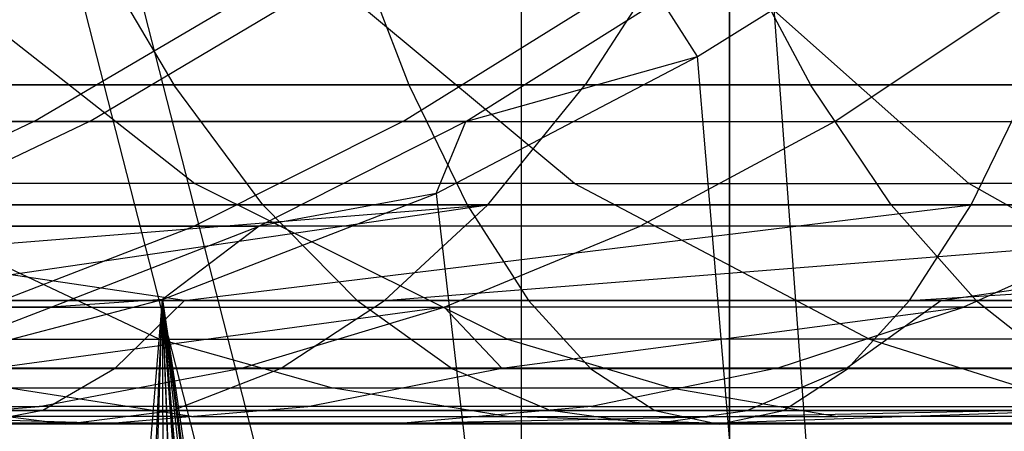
# Model space of a CAD drawing. Extents: x 0.1 to 12.1, y -6 to 6.
# Tile 258 of 334: x 8.7932 to 8.98, y 0.6986 to 0.7767. Entities that reach past the tile are written whole.
import ezdxf

# ---------------------------------------------------------------- set-up
doc = ezdxf.new("R2010")
doc.units = 0
doc.header["$LTSCALE"] = 2.54
doc.layers.get('0').update_dxf_attribs({"linetype": 'CONTINUOUS'})

# ---------------------------------------------------------------- blocks, each defined once
blk = doc.blocks.new('DROPS_COLOR_B-11195_STL')
at = {"color": 0}
for p, q in [((8.88843, -0.9, 46.76298), (8.88843, 0.9, 46.76298)), ((8.88843, -0.9, 46.76298), (8.88843, 0.9, 46.76298)), ((8.88843, -0.9, 41.10612), (8.88843, 0.9, 41.10612)), ((8.88843, -0.9, 41.10612), (8.88843, 0.9, 41.10612)), ((8.92788, 0, 36.03264), (8.92788, 0.8, 36.03264)), ((8.92788, 0, 36.03264), (8.92788, 0.8, 36.03264)), ((8.92788, 0.8, 17.84112), (8.92788, 0, 17.84112)), ((8.92788, 0.8, 17.84112), (8.92788, 0, 17.84112)), ((8.80594, 0.79227, 56.09038), (8.82244, 0.76431, 56.04377)), ((8.80594, 0.79227, 56.09038), (8.82244, 0.76431, 56.04377)), ((8.85627, 0.79227, 57.97413), (8.86704, 0.76431, 57.92587)), ((8.85627, 0.79227, 57.97413), (8.86704, 0.76431, 57.92587)), ((8.91859, 0.79227, 55.45001), (8.90052, 0.76431, 55.49604)), ((8.91859, 0.79227, 55.45001), (8.90052, 0.76431, 55.49604)), ((8.92834, 0.79227, 56.13137), (8.94325, 0.76431, 56.08422)), ((8.92834, 0.79227, 56.13137), (8.94325, 0.76431, 56.08422)), ((8.77173, 0.7885, 54.01979), (8.82642, 0.74562, 53.95584)), ((8.77173, 0.7885, 54.01979), (8.82642, 0.74562, 53.95584)), ((8.89849, 0.74562, 54.01464), (8.84695, 0.7885, 54.08115)), ((8.89849, 0.74562, 54.01464), (8.84695, 0.7885, 54.08115)), ((8.92505, 0.7885, 54.1388), (8.97333, 0.74562, 54.06987)), ((8.92505, 0.7885, 54.1388), (8.97333, 0.74562, 54.06987)), ((8.79586, 0.75739, 53.14909), (8.83537, 0.78067, 53.1288)), ((8.79586, 0.75739, 53.14909), (8.83537, 0.78067, 53.1288)), ((8.8064, 0.75739, 51.80982), (8.84558, 0.78067, 51.83073)), ((8.8064, 0.75739, 51.80982), (8.84558, 0.78067, 51.83073)), ((8.86591, 0.75739, 53.27052), (8.90327, 0.78067, 53.2465)), ((8.86591, 0.75739, 53.27052), (8.90327, 0.78067, 53.2465)), ((8.87785, 0.75739, 51.69037), (8.91483, 0.78067, 51.71495)), ((8.87785, 0.75739, 51.69037), (8.91483, 0.78067, 51.71495)), ((8.92182, 0.76972, 51.66989), (8.91483, 0.78067, 51.71495)), ((8.92182, 0.76972, 51.66989), (8.91483, 0.78067, 51.71495)), ((8.94786, 0.75739, 53.38503), (8.98269, 0.78067, 53.35749)), ((8.94786, 0.75739, 53.38503), (8.98269, 0.78067, 53.35749)), ((8.92182, 0.76972, 51.66989), (8.93633, 0.77874, 51.67779)), ((8.92182, 0.76972, 51.66989), (8.93633, 0.77874, 51.67779)), ((9.06033, -0.89046, 51.74744), (8.93633, 0.77874, 51.67779)), ((9.06033, -0.89046, 51.74744), (8.93633, 0.77874, 51.67779)), ((8.87222, 0.74372, 51.64327), (8.92182, 0.76972, 51.66989)), ((8.87222, 0.74372, 51.64327), (8.92182, 0.76972, 51.66989)), ((8.87785, 0.75739, 51.69037), (8.92182, 0.76972, 51.66989)), ((8.87785, 0.75739, 51.69037), (8.92182, 0.76972, 51.66989)), ((9.06033, -0.89046, 51.74744), (8.92182, 0.76972, 51.66989)), ((9.06033, -0.89046, 51.74744), (8.92182, 0.76972, 51.66989)), ((8.69951, 0.76431, 55.40907), (8.90052, 0.76431, 55.49604)), ((8.69951, 0.76431, 55.40907), (8.90052, 0.76431, 55.49604)), ((8.70307, 0.76431, 55.99921), (8.82244, 0.76431, 56.04377)), ((8.70307, 0.76431, 55.99921), (8.82244, 0.76431, 56.04377)), ((8.98478, 0.76431, 57.39833), (8.71609, 0.76431, 57.33057)), ((8.98478, 0.76431, 57.39833), (8.71609, 0.76431, 57.33057)), ((8.86704, 0.76431, 57.92587), (8.71775, 0.76431, 57.89039)), ((8.86704, 0.76431, 57.92587), (8.71775, 0.76431, 57.89039)), ((8.83935, 0.74161, 55.99597), (8.82244, 0.76431, 56.04377)), ((8.82244, 0.76431, 56.04377), (8.94325, 0.76431, 56.08422)), ((8.83935, 0.74161, 55.99597), (8.82244, 0.76431, 56.04377)), ((8.82244, 0.76431, 56.04377), (8.94325, 0.76431, 56.08422)), ((8.86704, 0.76431, 57.92587), (8.87809, 0.74161, 57.87639)), ((9.01693, 0.76431, 57.95718), (8.86704, 0.76431, 57.92587)), ((9.01693, 0.76431, 57.95718), (8.86704, 0.76431, 57.92587)), ((8.86704, 0.76431, 57.92587), (8.87809, 0.74161, 57.87639)), ((8.882, 0.74161, 55.54324), (8.90052, 0.76431, 55.49604)), ((8.882, 0.74161, 55.54324), (8.90052, 0.76431, 55.49604)), ((8.90052, 0.76431, 55.49604), (9.10627, 0.76431, 55.56886)), ((8.90052, 0.76431, 55.49604), (9.10627, 0.76431, 55.56886)), ((8.95854, 0.74161, 56.03588), (8.94325, 0.76431, 56.08422)), ((8.94325, 0.76431, 56.08422), (9.06495, 0.76431, 56.12042)), ((8.95854, 0.74161, 56.03588), (8.94325, 0.76431, 56.08422)), ((8.94325, 0.76431, 56.08422), (9.06495, 0.76431, 56.12042)), ((8.97373, 0.74161, 57.44782), (8.98478, 0.76431, 57.39833)), ((8.97373, 0.74161, 57.44782), (8.98478, 0.76431, 57.39833)), ((8.73843, 0.75739, 53.02232), (8.79586, 0.75739, 53.14909)), ((8.73843, 0.75739, 53.02232), (8.79586, 0.75739, 53.14909)), ((8.8064, 0.75739, 51.80982), (8.74651, 0.75739, 51.93664)), ((8.8064, 0.75739, 51.80982), (8.74651, 0.75739, 51.93664)), ((8.79586, 0.75739, 53.14909), (8.75396, 0.73756, 53.17061)), ((8.79586, 0.75739, 53.14909), (8.75396, 0.73756, 53.17061)), ((8.8064, 0.75739, 51.80982), (8.76484, 0.73756, 51.78765)), ((8.8064, 0.75739, 51.80982), (8.76484, 0.73756, 51.78765)), ((8.79586, 0.75739, 53.14909), (8.86591, 0.75739, 53.27052)), ((8.79586, 0.75739, 53.14909), (8.86591, 0.75739, 53.27052)), ((8.87785, 0.75739, 51.69037), (8.8064, 0.75739, 51.80982)), ((8.87785, 0.75739, 51.69037), (8.8064, 0.75739, 51.80982)), ((8.86591, 0.75739, 53.27052), (8.8263, 0.73756, 53.296)), ((8.86591, 0.75739, 53.27052), (8.8263, 0.73756, 53.296)), ((8.87785, 0.75739, 51.69037), (8.83862, 0.73756, 51.6643)), ((8.87785, 0.75739, 51.69037), (8.83862, 0.73756, 51.6643)), ((8.86591, 0.75739, 53.27052), (8.94786, 0.75739, 53.38503)), ((8.86591, 0.75739, 53.27052), (8.94786, 0.75739, 53.38503)), ((8.87222, 0.74372, 51.64327), (8.87785, 0.75739, 51.69037)), ((8.87222, 0.74372, 51.64327), (8.87785, 0.75739, 51.69037)), ((8.94786, 0.75739, 53.38503), (8.91092, 0.73756, 53.41425)), ((8.94786, 0.75739, 53.38503), (8.91092, 0.73756, 53.41425)), ((8.94786, 0.75739, 53.38503), (9.04037, 0.75739, 53.49093)), ((8.94786, 0.75739, 53.38503), (9.04037, 0.75739, 53.49093)), ((8.81963, 0.71612, 53.82695), (8.75699, 0.74562, 53.8934)), ((8.82642, 0.74562, 53.95584), (8.75699, 0.74562, 53.8934)), ((8.81963, 0.71612, 53.82695), (8.75699, 0.74562, 53.8934)), ((8.82642, 0.74562, 53.95584), (8.75699, 0.74562, 53.8934)), ((8.82642, 0.74562, 53.95584), (8.88577, 0.71612, 53.88644)), ((8.82642, 0.74562, 53.95584), (8.88577, 0.71612, 53.88644)), ((8.89849, 0.74562, 54.01464), (8.82642, 0.74562, 53.95584)), ((8.89849, 0.74562, 54.01464), (8.82642, 0.74562, 53.95584)), ((8.89849, 0.74562, 54.01464), (8.95443, 0.71612, 53.94245)), ((8.89849, 0.74562, 54.01464), (8.95443, 0.71612, 53.94245)), ((8.89849, 0.74562, 54.01464), (8.97333, 0.74562, 54.06987)), ((8.89849, 0.74562, 54.01464), (8.97333, 0.74562, 54.06987)), ((9.02572, 0.71612, 53.99507), (8.97333, 0.74562, 54.06987)), ((9.05135, 0.74562, 54.12175), (8.97333, 0.74562, 54.06987)), ((9.02572, 0.71612, 53.99507), (8.97333, 0.74562, 54.06987)), ((9.05135, 0.74562, 54.12175), (8.97333, 0.74562, 54.06987)), ((8.82025, 0.7236, 51.61602), (8.87222, 0.74372, 51.64327)), ((8.82025, 0.7236, 51.61602), (8.87222, 0.74372, 51.64327)), ((8.87222, 0.74372, 51.64327), (8.83862, 0.73756, 51.6643)), ((8.87222, 0.74372, 51.64327), (8.83862, 0.73756, 51.6643)), ((8.87222, 0.74372, 51.64327), (9.06033, -0.89046, 51.74744)), ((8.87222, 0.74372, 51.64327), (9.06033, -0.89046, 51.74744)), ((8.65494, 0.72342, 55.5033), (8.882, 0.74161, 55.54324)), ((8.65494, 0.72342, 55.5033), (8.882, 0.74161, 55.54324)), ((8.882, 0.74161, 55.54324), (8.67783, 0.74161, 55.4549)), ((8.882, 0.74161, 55.54324), (8.67783, 0.74161, 55.4549)), ((8.70234, 0.74161, 57.37937), (8.97373, 0.74161, 57.44782)), ((8.82447, 0.72342, 57.46737), (8.70234, 0.74161, 57.37937)), ((8.82447, 0.72342, 57.46737), (8.70234, 0.74161, 57.37937)), ((8.70234, 0.74161, 57.37937), (8.97373, 0.74161, 57.44782)), ((8.83935, 0.74161, 55.99597), (8.7216, 0.74161, 55.95201)), ((8.83935, 0.74161, 55.99597), (8.7216, 0.74161, 55.95201)), ((8.87809, 0.74161, 57.87639), (8.73015, 0.74161, 57.84122)), ((8.87809, 0.74161, 57.87639), (8.73015, 0.74161, 57.84122)), ((8.75793, 0.72342, 55.54995), (8.882, 0.74161, 55.54324)), ((8.75793, 0.72342, 55.54995), (8.882, 0.74161, 55.54324)), ((8.82447, 0.72342, 57.46737), (8.97373, 0.74161, 57.44782)), ((8.82447, 0.72342, 57.46737), (8.97373, 0.74161, 57.44782)), ((8.95854, 0.74161, 56.03588), (8.83935, 0.74161, 55.99597)), ((8.83935, 0.74161, 55.99597), (8.85722, 0.72342, 55.94549)), ((8.95854, 0.74161, 56.03588), (8.83935, 0.74161, 55.99597)), ((8.83935, 0.74161, 55.99597), (8.85722, 0.72342, 55.94549)), ((8.882, 0.74161, 55.54324), (8.86244, 0.72342, 55.59308)), ((8.86244, 0.72342, 55.59308), (9.09098, 0.74161, 55.61721)), ((8.86244, 0.72342, 55.59308), (9.09098, 0.74161, 55.61721)), ((8.882, 0.74161, 55.54324), (8.86244, 0.72342, 55.59308)), ((8.87809, 0.74161, 57.87639), (8.88975, 0.72342, 57.82413)), ((9.02661, 0.74161, 57.90742), (8.87809, 0.74161, 57.87639)), ((9.02661, 0.74161, 57.90742), (8.87809, 0.74161, 57.87639)), ((8.87809, 0.74161, 57.87639), (8.88975, 0.72342, 57.82413)), ((9.09098, 0.74161, 55.61721), (8.882, 0.74161, 55.54324)), ((9.09098, 0.74161, 55.61721), (8.882, 0.74161, 55.54324)), ((9.07861, 0.74161, 56.07159), (8.95854, 0.74161, 56.03588)), ((8.95854, 0.74161, 56.03588), (8.97469, 0.72342, 55.98483)), ((9.07861, 0.74161, 56.07159), (8.95854, 0.74161, 56.03588)), ((8.95854, 0.74161, 56.03588), (8.97469, 0.72342, 55.98483)), ((8.96207, 0.72342, 57.50008), (8.97373, 0.74161, 57.44782)), ((8.96207, 0.72342, 57.50008), (8.97373, 0.74161, 57.44782)), ((8.96207, 0.72342, 57.50008), (9.24788, 0.74161, 57.50119)), ((8.96207, 0.72342, 57.50008), (9.24788, 0.74161, 57.50119)), ((8.96799, 0.72342, 55.63248), (9.09098, 0.74161, 55.61721)), ((8.96799, 0.72342, 55.63248), (9.09098, 0.74161, 55.61721)), ((8.97373, 0.74161, 57.44782), (9.24788, 0.74161, 57.50119)), ((8.97373, 0.74161, 57.44782), (9.24788, 0.74161, 57.50119)), ((8.8263, 0.73756, 53.296), (8.75396, 0.73756, 53.17061)), ((8.8263, 0.73756, 53.296), (8.75396, 0.73756, 53.17061)), ((8.76484, 0.73756, 51.78765), (8.83862, 0.73756, 51.6643)), ((8.76484, 0.73756, 51.78765), (8.83862, 0.73756, 51.6643)), ((8.78643, 0.72216, 53.32164), (8.8263, 0.73756, 53.296)), ((8.78643, 0.72216, 53.32164), (8.8263, 0.73756, 53.296)), ((8.79915, 0.72216, 51.63807), (8.83862, 0.73756, 51.6643)), ((8.79915, 0.72216, 51.63807), (8.83862, 0.73756, 51.6643)), ((8.83862, 0.73756, 51.6643), (8.82025, 0.7236, 51.61602)), ((8.83862, 0.73756, 51.6643), (8.82025, 0.7236, 51.61602)), ((8.91092, 0.73756, 53.41425), (8.8263, 0.73756, 53.296)), ((8.91092, 0.73756, 53.41425), (8.8263, 0.73756, 53.296)), ((8.87374, 0.72216, 53.44364), (8.91092, 0.73756, 53.41425)), ((8.87374, 0.72216, 53.44364), (8.91092, 0.73756, 53.41425)), ((9.00645, 0.73756, 53.5236), (8.91092, 0.73756, 53.41425)), ((9.00645, 0.73756, 53.5236), (8.91092, 0.73756, 53.41425)), ((9.00645, 0.73756, 53.5236), (8.97231, 0.72216, 53.55647)), ((9.00645, 0.73756, 53.5236), (8.97231, 0.72216, 53.55647)), ((8.82447, 0.72342, 57.46737), (8.68782, 0.72342, 57.4309)), ((8.82447, 0.72342, 57.46737), (8.68782, 0.72342, 57.4309)), ((8.70489, -0.70125, 51.55782), (8.82025, 0.7236, 51.61602)), ((8.70489, -0.70125, 51.55782), (8.82025, 0.7236, 51.61602)), ((8.74115, 0.72342, 55.90217), (8.85722, 0.72342, 55.94549)), ((8.74115, 0.72342, 55.90217), (8.85722, 0.72342, 55.94549)), ((8.88975, 0.72342, 57.82413), (8.74325, 0.72342, 57.78931)), ((8.88975, 0.72342, 57.82413), (8.74325, 0.72342, 57.78931)), ((8.75793, 0.72342, 55.54995), (8.86244, 0.72342, 55.59308)), ((8.75793, 0.72342, 55.54995), (8.86244, 0.72342, 55.59308)), ((8.76075, -0.70847, 51.58561), (8.82025, 0.7236, 51.61602)), ((8.76075, -0.70847, 51.58561), (8.82025, 0.7236, 51.61602)), ((8.76599, 0.70947, 51.58825), (8.82025, 0.7236, 51.61602)), ((8.76599, 0.70947, 51.58825), (8.82025, 0.7236, 51.61602)), ((8.77483, -0.71133, 51.59273), (8.82025, 0.7236, 51.61602)), ((8.77483, -0.71133, 51.59273), (8.82025, 0.7236, 51.61602)), ((8.82025, 0.7236, 51.61602), (8.79915, 0.72216, 51.63807)), ((8.82025, 0.7236, 51.61602), (8.79915, 0.72216, 51.63807)), ((8.82447, 0.72342, 57.46737), (8.81119, 0.71049, 57.52001)), ((8.82447, 0.72342, 57.46737), (8.81119, 0.71049, 57.52001)), ((9.01704, -0.84312, 51.72269), (8.82025, 0.7236, 51.61602)), ((8.82025, 0.7236, 51.61602), (9.0297, -0.85584, 51.72988)), ((9.01704, -0.84312, 51.72269), (8.82025, 0.7236, 51.61602)), ((8.98787, -0.81677, 51.70627), (8.82025, 0.7236, 51.61602)), ((8.98787, -0.81677, 51.70627), (8.82025, 0.7236, 51.61602)), ((8.95091, -0.78852, 51.68577), (8.82025, 0.7236, 51.61602)), ((8.94254, -0.78282, 51.68118), (8.82025, 0.7236, 51.61602)), ((8.95091, -0.78852, 51.68577), (8.82025, 0.7236, 51.61602)), ((8.94254, -0.78282, 51.68118), (8.82025, 0.7236, 51.61602)), ((8.9298, -0.77461, 51.67422), (8.82025, 0.7236, 51.61602)), ((8.9298, -0.77461, 51.67422), (8.82025, 0.7236, 51.61602)), ((8.88019, -0.74744, 51.6475), (8.82025, 0.7236, 51.61602)), ((8.87635, -0.74563, 51.64547), (8.82025, 0.7236, 51.61602)), ((8.88019, -0.74744, 51.6475), (8.82025, 0.7236, 51.61602)), ((8.87635, -0.74563, 51.64547), (8.82025, 0.7236, 51.61602)), ((8.82848, -0.72635, 51.62029), (8.82025, 0.7236, 51.61602)), ((8.82848, -0.72635, 51.62029), (8.82025, 0.7236, 51.61602)), ((8.82025, 0.7236, 51.61602), (9.0297, -0.85584, 51.72988)), ((8.82025, 0.7236, 51.61602), (9.06033, -0.89046, 51.74744)), ((8.82025, 0.7236, 51.61602), (9.06033, -0.89046, 51.74744)), ((8.96207, 0.72342, 57.50008), (8.82447, 0.72342, 57.46737)), ((8.96207, 0.72342, 57.50008), (8.82447, 0.72342, 57.46737)), ((8.84261, 0.71049, 55.64362), (8.86244, 0.72342, 55.59308)), ((8.84261, 0.71049, 55.64362), (8.86244, 0.72342, 55.59308)), ((8.85722, 0.72342, 55.94549), (8.87533, 0.71049, 55.89432)), ((8.85722, 0.72342, 55.94549), (8.97469, 0.72342, 55.98483)), ((8.85722, 0.72342, 55.94549), (8.87533, 0.71049, 55.89432)), ((8.85722, 0.72342, 55.94549), (8.97469, 0.72342, 55.98483)), ((8.86244, 0.72342, 55.59308), (8.96799, 0.72342, 55.63248)), ((8.86244, 0.72342, 55.59308), (8.96799, 0.72342, 55.63248)), ((8.88975, 0.72342, 57.82413), (8.90158, 0.71049, 57.77115)), ((9.03683, 0.72342, 57.85486), (8.88975, 0.72342, 57.82413)), ((9.03683, 0.72342, 57.85486), (8.88975, 0.72342, 57.82413)), ((8.88975, 0.72342, 57.82413), (8.90158, 0.71049, 57.77115)), ((8.94988, 0.71049, 55.68365), (8.96799, 0.72342, 55.63248)), ((8.94988, 0.71049, 55.68365), (8.96799, 0.72342, 55.63248)), ((8.95025, 0.71049, 57.55306), (8.96207, 0.72342, 57.50008)), ((8.95025, 0.71049, 57.55306), (8.96207, 0.72342, 57.50008)), ((9.10022, 0.72342, 57.52894), (8.96207, 0.72342, 57.50008)), ((9.10022, 0.72342, 57.52894), (8.96207, 0.72342, 57.50008)), ((8.96799, 0.72342, 55.63248), (9.07483, 0.72342, 55.66825)), ((8.96799, 0.72342, 55.63248), (9.07483, 0.72342, 55.66825)), ((8.97469, 0.72342, 55.98483), (8.99106, 0.71049, 55.93307)), ((8.97469, 0.72342, 55.98483), (9.09303, 0.72342, 56.02003)), ((8.97469, 0.72342, 55.98483), (8.99106, 0.71049, 55.93307)), ((8.97469, 0.72342, 55.98483), (9.09303, 0.72342, 56.02003)), ((8.79915, 0.72216, 51.63807), (8.72302, 0.72216, 51.76533)), ((8.79915, 0.72216, 51.63807), (8.72302, 0.72216, 51.76533)), ((8.76599, 0.70947, 51.58825), (8.79915, 0.72216, 51.63807)), ((8.76599, 0.70947, 51.58825), (8.79915, 0.72216, 51.63807)), ((8.78643, 0.72216, 53.32164), (8.87374, 0.72216, 53.44364)), ((8.78643, 0.72216, 53.32164), (8.87374, 0.72216, 53.44364)), ((8.87374, 0.72216, 53.44364), (8.78867, 0.71063, 53.41223)), ((8.87374, 0.72216, 53.44364), (8.78867, 0.71063, 53.41223)), ((8.83525, 0.71063, 53.47408), (8.87374, 0.72216, 53.44364)), ((8.83525, 0.71063, 53.47408), (8.87374, 0.72216, 53.44364)), ((8.8847, 0.71063, 53.53352), (8.87374, 0.72216, 53.44364)), ((8.8847, 0.71063, 53.53352), (8.87374, 0.72216, 53.44364)), ((8.97231, 0.72216, 53.55647), (8.87374, 0.72216, 53.44364)), ((8.97231, 0.72216, 53.55647), (8.87374, 0.72216, 53.44364)), ((8.8847, 0.71063, 53.53352), (8.97231, 0.72216, 53.55647)), ((8.8847, 0.71063, 53.53352), (8.97231, 0.72216, 53.55647)), ((8.93696, 0.71063, 53.59051), (8.97231, 0.72216, 53.55647)), ((8.93696, 0.71063, 53.59051), (8.97231, 0.72216, 53.55647)), ((8.97231, 0.72216, 53.55647), (9.08057, 0.72216, 53.65864)), ((8.97231, 0.72216, 53.55647), (9.08057, 0.72216, 53.65864)), ((8.75642, 0.71612, 53.76436), (8.81963, 0.71612, 53.82695)), ((8.75642, 0.71612, 53.76436), (8.81963, 0.71612, 53.82695)), ((8.85235, 0.70685, 53.79225), (8.81963, 0.71612, 53.82695)), ((8.81963, 0.71612, 53.82695), (8.88577, 0.71612, 53.88644)), ((8.81963, 0.71612, 53.82695), (8.88577, 0.71612, 53.88644)), ((8.85235, 0.70685, 53.79225), (8.81963, 0.71612, 53.82695)), ((8.88577, 0.71612, 53.88644), (8.91677, 0.70685, 53.85018)), ((8.95443, 0.71612, 53.94245), (8.88577, 0.71612, 53.88644)), ((8.95443, 0.71612, 53.94245), (8.88577, 0.71612, 53.88644)), ((8.88577, 0.71612, 53.88644), (8.91677, 0.70685, 53.85018)), ((8.95443, 0.71612, 53.94245), (8.98365, 0.70685, 53.90474)), ((9.02572, 0.71612, 53.99507), (8.95443, 0.71612, 53.94245)), ((9.02572, 0.71612, 53.99507), (8.95443, 0.71612, 53.94245)), ((8.95443, 0.71612, 53.94245), (8.98365, 0.70685, 53.90474)), ((8.81119, 0.71049, 57.52001), (8.67309, 0.71049, 57.48315)), ((8.81119, 0.71049, 57.52001), (8.67309, 0.71049, 57.48315)), ((8.84261, 0.71049, 55.64362), (8.7364, 0.71049, 55.59979)), ((8.84261, 0.71049, 55.64362), (8.7364, 0.71049, 55.59979)), ((8.90158, 0.71049, 57.77115), (8.75653, 0.71049, 57.73668)), ((8.90158, 0.71049, 57.77115), (8.75653, 0.71049, 57.73668)), ((8.87533, 0.71049, 55.89432), (8.76098, 0.71049, 55.85164)), ((8.87533, 0.71049, 55.89432), (8.76098, 0.71049, 55.85164)), ((8.83525, 0.71063, 53.47408), (8.78867, 0.71063, 53.41223)), ((8.83525, 0.71063, 53.47408), (8.78867, 0.71063, 53.41223)), ((8.79686, 0.70337, 53.50443), (8.83525, 0.71063, 53.47408)), ((8.79686, 0.70337, 53.50443), (8.83525, 0.71063, 53.47408)), ((8.81119, 0.71049, 57.52001), (8.79756, 0.70261, 57.57405)), ((8.81119, 0.71049, 57.52001), (8.79756, 0.70261, 57.57405)), ((8.95025, 0.71049, 57.55306), (8.81119, 0.71049, 57.52001)), ((8.95025, 0.71049, 57.55306), (8.81119, 0.71049, 57.52001)), ((8.84261, 0.71049, 55.64362), (8.82225, 0.70261, 55.6955)), ((8.84261, 0.71049, 55.64362), (8.82225, 0.70261, 55.6955)), ((8.8847, 0.71063, 53.53352), (8.83525, 0.71063, 53.47408)), ((8.8847, 0.71063, 53.53352), (8.83525, 0.71063, 53.47408)), ((8.94988, 0.71049, 55.68365), (8.84261, 0.71049, 55.64362)), ((8.94988, 0.71049, 55.68365), (8.84261, 0.71049, 55.64362)), ((8.84784, 0.70337, 53.56571), (8.8847, 0.71063, 53.53352)), ((8.84784, 0.70337, 53.56571), (8.8847, 0.71063, 53.53352)), ((8.99106, 0.71049, 55.93307), (8.87533, 0.71049, 55.89432)), ((8.87533, 0.71049, 55.89432), (8.89393, 0.70261, 55.84177)), ((8.99106, 0.71049, 55.93307), (8.87533, 0.71049, 55.89432)), ((8.87533, 0.71049, 55.89432), (8.89393, 0.70261, 55.84177)), ((8.93696, 0.71063, 53.59051), (8.8847, 0.71063, 53.53352)), ((8.93696, 0.71063, 53.59051), (8.8847, 0.71063, 53.53352)), ((8.90158, 0.71049, 57.77115), (8.91372, 0.70261, 57.71675)), ((9.0472, 0.71049, 57.80157), (8.90158, 0.71049, 57.77115)), ((9.0472, 0.71049, 57.80157), (8.90158, 0.71049, 57.77115)), ((8.90158, 0.71049, 57.77115), (8.91372, 0.70261, 57.71675)), ((8.93696, 0.71063, 53.59051), (8.90171, 0.70337, 53.62445)), ((8.93696, 0.71063, 53.59051), (8.90171, 0.70337, 53.62445)), ((8.94988, 0.71049, 55.68365), (8.93129, 0.70261, 55.73621)), ((8.94988, 0.71049, 55.68365), (8.93129, 0.70261, 55.73621)), ((9.04867, 0.71063, 53.69594), (8.93696, 0.71063, 53.59051)), ((9.04867, 0.71063, 53.69594), (8.93696, 0.71063, 53.59051)), ((8.93811, 0.70261, 57.60746), (8.95025, 0.71049, 57.55306)), ((8.93811, 0.70261, 57.60746), (8.95025, 0.71049, 57.55306)), ((9.05846, 0.71049, 55.72001), (8.94988, 0.71049, 55.68365)), ((9.05846, 0.71049, 55.72001), (8.94988, 0.71049, 55.68365)), ((9.08986, 0.71049, 57.58223), (8.95025, 0.71049, 57.55306)), ((9.08986, 0.71049, 57.58223), (8.95025, 0.71049, 57.55306)), ((8.82578, 0.70145, 53.69757), (8.79078, 0.70685, 53.73127)), ((8.79078, 0.70685, 53.73127), (8.85235, 0.70685, 53.79225)), ((8.79078, 0.70685, 53.73127), (8.85235, 0.70685, 53.79225)), ((8.82578, 0.70145, 53.69757), (8.79078, 0.70685, 53.73127)), ((8.88568, 0.70145, 53.75688), (8.85235, 0.70685, 53.79225)), ((8.85235, 0.70685, 53.79225), (8.91677, 0.70685, 53.85018)), ((8.85235, 0.70685, 53.79225), (8.91677, 0.70685, 53.85018)), ((8.88568, 0.70145, 53.75688), (8.85235, 0.70685, 53.79225)), ((8.91677, 0.70685, 53.85018), (8.94835, 0.70145, 53.81325)), ((8.98365, 0.70685, 53.90474), (8.91677, 0.70685, 53.85018)), ((8.98365, 0.70685, 53.90474), (8.91677, 0.70685, 53.85018)), ((8.91677, 0.70685, 53.85018), (8.94835, 0.70145, 53.81325)), ((8.79756, 0.70261, 57.57405), (8.65797, 0.70261, 57.5368)), ((8.79756, 0.70261, 57.57405), (8.65797, 0.70261, 57.5368)), ((8.71429, 0.70261, 55.65095), (8.82225, 0.70261, 55.6955)), ((8.71429, 0.70261, 55.65095), (8.82225, 0.70261, 55.6955)), ((8.74884, 0.70337, 53.44067), (8.79686, 0.70337, 53.50443)), ((8.74884, 0.70337, 53.44067), (8.79686, 0.70337, 53.50443)), ((8.75797, 0.70015, 53.53519), (8.79686, 0.70337, 53.50443)), ((8.75797, 0.70015, 53.53519), (8.79686, 0.70337, 53.50443)), ((8.91372, 0.70261, 57.71675), (8.77016, 0.70261, 57.68262)), ((8.91372, 0.70261, 57.71675), (8.77016, 0.70261, 57.68262)), ((8.8018, 0.69999, 55.74763), (8.78135, 0.70261, 55.79974)), ((8.78135, 0.70261, 55.79974), (8.89393, 0.70261, 55.84177)), ((8.8018, 0.69999, 55.74763), (8.78135, 0.70261, 55.79974)), ((8.78135, 0.70261, 55.79974), (8.89393, 0.70261, 55.84177)), ((8.79756, 0.70261, 57.57405), (8.78386, 0.69999, 57.62834)), ((8.79756, 0.70261, 57.57405), (8.78386, 0.69999, 57.62834)), ((8.84784, 0.70337, 53.56571), (8.79686, 0.70337, 53.50443)), ((8.84784, 0.70337, 53.56571), (8.79686, 0.70337, 53.50443)), ((8.93811, 0.70261, 57.60746), (8.79756, 0.70261, 57.57405)), ((8.93811, 0.70261, 57.60746), (8.79756, 0.70261, 57.57405)), ((8.8018, 0.69999, 55.74763), (8.82225, 0.70261, 55.6955)), ((8.8018, 0.69999, 55.74763), (8.82225, 0.70261, 55.6955)), ((8.81049, 0.70015, 53.59832), (8.84784, 0.70337, 53.56571)), ((8.81049, 0.70015, 53.59832), (8.84784, 0.70337, 53.56571)), ((8.82225, 0.70261, 55.6955), (8.93129, 0.70261, 55.73621)), ((8.82225, 0.70261, 55.6955), (8.93129, 0.70261, 55.73621)), ((8.90171, 0.70337, 53.62445), (8.84784, 0.70337, 53.56571)), ((8.90171, 0.70337, 53.62445), (8.84784, 0.70337, 53.56571)), ((8.90171, 0.70337, 53.62445), (8.866, 0.70015, 53.65884)), ((8.866, 0.70015, 53.65884), (9.01687, 0.70337, 53.73313)), ((8.866, 0.70015, 53.65884), (9.01687, 0.70337, 53.73313)), ((8.90171, 0.70337, 53.62445), (8.866, 0.70015, 53.65884)), ((8.91261, 0.69999, 55.78898), (8.89393, 0.70261, 55.84177)), ((8.89393, 0.70261, 55.84177), (9.00788, 0.70261, 55.87992)), ((8.91261, 0.69999, 55.78898), (8.89393, 0.70261, 55.84177)), ((8.89393, 0.70261, 55.84177), (9.00788, 0.70261, 55.87992)), ((8.90171, 0.70337, 53.62445), (9.01687, 0.70337, 53.73313)), ((8.90171, 0.70337, 53.62445), (9.01687, 0.70337, 53.73313)), ((8.91261, 0.69999, 55.78898), (8.93129, 0.70261, 55.73621)), ((8.91261, 0.69999, 55.78898), (8.93129, 0.70261, 55.73621)), ((8.91372, 0.70261, 57.71675), (8.92591, 0.69999, 57.6621)), ((9.05784, 0.70261, 57.74686), (8.91372, 0.70261, 57.71675)), ((9.05784, 0.70261, 57.74686), (8.91372, 0.70261, 57.71675)), ((8.91372, 0.70261, 57.71675), (8.92591, 0.69999, 57.6621)), ((8.92397, 0.70015, 53.71626), (9.01687, 0.70337, 53.73313)), ((8.92397, 0.70015, 53.71626), (9.01687, 0.70337, 53.73313)), ((8.92591, 0.69999, 57.6621), (8.93811, 0.70261, 57.60746)), ((8.92591, 0.69999, 57.6621), (8.93811, 0.70261, 57.60746)), ((8.93129, 0.70261, 55.73621), (9.04165, 0.70261, 55.77316)), ((8.93129, 0.70261, 55.73621), (9.04165, 0.70261, 55.77316)), ((9.07921, 0.70261, 57.63694), (8.93811, 0.70261, 57.60746)), ((9.07921, 0.70261, 57.63694), (8.93811, 0.70261, 57.60746)), ((8.76843, 0.70145, 53.63504), (8.81049, 0.70015, 53.59832)), ((8.82578, 0.70145, 53.69757), (8.76843, 0.70145, 53.63504)), ((8.76843, 0.70145, 53.63504), (8.81049, 0.70015, 53.59832)), ((8.82578, 0.70145, 53.69757), (8.76843, 0.70145, 53.63504)), ((8.82578, 0.70145, 53.69757), (8.88568, 0.70145, 53.75688)), ((8.82578, 0.70145, 53.69757), (8.88568, 0.70145, 53.75688)), ((8.92397, 0.70015, 53.71626), (8.88568, 0.70145, 53.75688)), ((8.88568, 0.70145, 53.75688), (8.94835, 0.70145, 53.81325)), ((8.88568, 0.70145, 53.75688), (8.94835, 0.70145, 53.81325)), ((8.92397, 0.70015, 53.71626), (8.88568, 0.70145, 53.75688)), ((9.01342, 0.70145, 53.86633), (8.94835, 0.70145, 53.81325)), ((9.01342, 0.70145, 53.86633), (8.94835, 0.70145, 53.81325)), ((8.8018, 0.69999, 55.74763), (8.69208, 0.69999, 55.70235)), ((8.8018, 0.69999, 55.74763), (8.69208, 0.69999, 55.70235)), ((8.81049, 0.70015, 53.59832), (8.75797, 0.70015, 53.53519)), ((8.81049, 0.70015, 53.59832), (8.75797, 0.70015, 53.53519)), ((8.92591, 0.69999, 57.6621), (8.78386, 0.69999, 57.62834)), ((8.92591, 0.69999, 57.6621), (8.78386, 0.69999, 57.62834)), ((8.91261, 0.69999, 55.78898), (8.8018, 0.69999, 55.74763)), ((8.91261, 0.69999, 55.78898), (8.8018, 0.69999, 55.74763)), ((8.866, 0.70015, 53.65884), (8.81049, 0.70015, 53.59832)), ((8.866, 0.70015, 53.65884), (8.81049, 0.70015, 53.59832)), ((8.92397, 0.70015, 53.71626), (8.866, 0.70015, 53.65884)), ((8.92397, 0.70015, 53.71626), (8.866, 0.70015, 53.65884)), ((9.02476, 0.69999, 55.82654), (8.91261, 0.69999, 55.78898)), ((9.02476, 0.69999, 55.82654), (8.91261, 0.69999, 55.78898)), ((8.98464, 0.70015, 53.77082), (8.92397, 0.70015, 53.71626)), ((8.98464, 0.70015, 53.77082), (8.92397, 0.70015, 53.71626)), ((9.06853, 0.69999, 57.6919), (8.92591, 0.69999, 57.6621)), ((9.06853, 0.69999, 57.6919), (8.92591, 0.69999, 57.6621))]:
    blk.add_line(p, q, dxfattribs=at)
blk = doc.blocks.new('GROUP_1')
at = {"color": 0}
for p, q in [((8.79427, 6.62925, 11.27188), (8.75483, 6.78357, 11.27188)), ((8.79427, 6.62925, 11.27188), (8.75483, 6.78357, 11.27188)), ((8.78367, 6.62685, 0.72223), (8.74438, 6.78058, 0.72223)), ((8.78367, 6.62685, 0.72223), (8.74438, 6.78058, 0.72223))]:
    blk.add_line(p, q, dxfattribs=at)
blk.add_blockref('DROPS_COLOR_B-11195_STL', (-0.06, 5.99731, -1.7), dxfattribs=at)

msp = doc.modelspace()

# ---------------------------------------------------------------- block references
at = {"color": 0}
msp.add_blockref('GROUP_1', (0.06, -5.99731, 1.7), dxfattribs=at)

doc.saveas('drawing.dxf')
